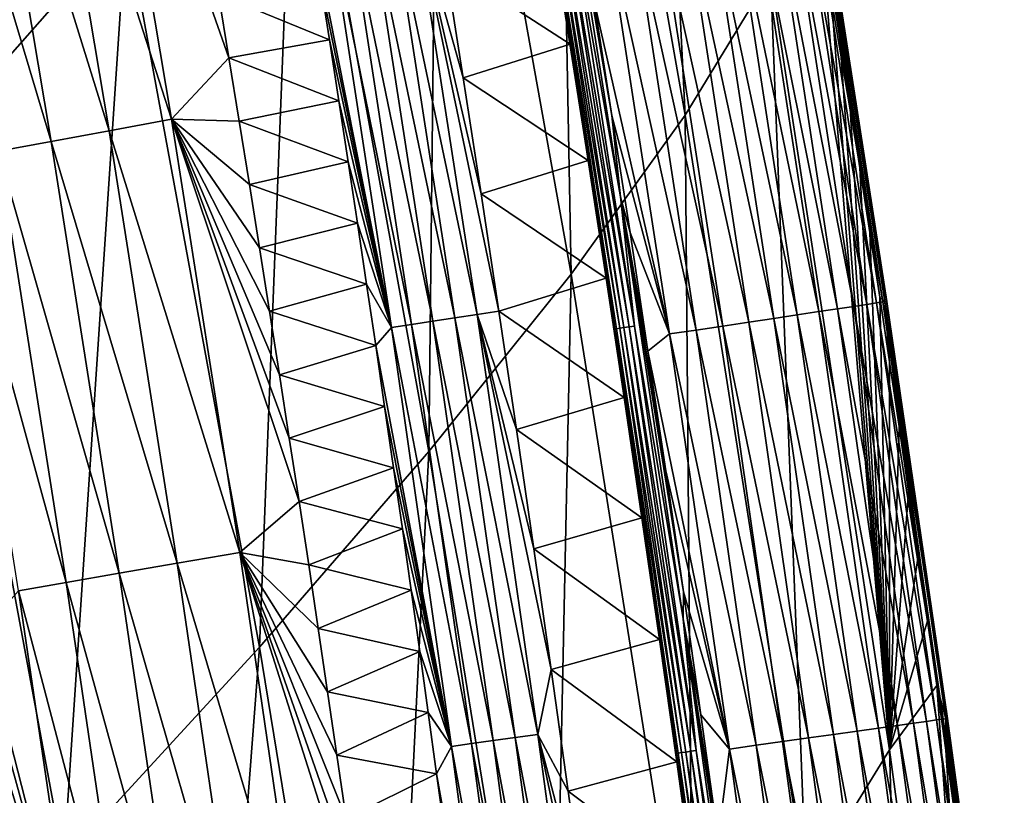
# Model space of a CAD drawing. Header units: millimetres. Extents: x -300 to 300, y -500 to 500.
# Tile 924 of 988: x 270 to 288, y 257 to 271. Entities that reach past the tile are written whole.
import ezdxf

# ---------------------------------------------------------------- set-up
doc = ezdxf.new("R2010")
doc.units = ezdxf.units.MM
doc.header["$LTSCALE"] = 81.481481
for name, color, linetype in [('19', 7, 'CONTINUOUS'), ('23', 7, 'CONTINUOUS'), ('26', 7, 'CONTINUOUS'), ('27', 7, 'CONTINUOUS'), ('29', 7, 'CONTINUOUS'), ('30', 7, 'CONTINUOUS'), ('32', 7, 'CONTINUOUS')]:
    doc.layers.add(name, color=color, linetype=linetype)

msp = doc.modelspace()

# ---------------------------------------------------------------- linework, layer by layer
at = {"layer": '19', "color": 7, "linetype": 'CONTINUOUS'}
for points in [[(271.96, 272.868, 27.854), (269.342, 285.586, 27.976), (268.397, 268.832, 31.773), (271.96, 272.868, 27.854)], [(282.151, 269.372, 14.697), (281.342, 285.523, 9.932), (279.761, 282.899, 14.761), (282.151, 269.372, 14.697)], [(283.704, 271.927, 9.891), (281.342, 285.523, 9.932), (282.151, 269.372, 14.697), (283.704, 271.927, 9.891)], [(280.069, 266.473, 19.27), (279.761, 282.899, 14.761), (277.659, 279.91, 19.354), (280.069, 266.473, 19.27)], [(282.151, 269.372, 14.697), (279.761, 282.899, 14.761), (280.069, 266.473, 19.27), (282.151, 269.372, 14.697)], [(277.475, 263.238, 23.614), (277.659, 279.91, 19.354), (275.053, 276.563, 23.716), (277.475, 263.238, 23.614)], [(280.069, 266.473, 19.27), (277.659, 279.91, 19.354), (277.475, 263.238, 23.614), (280.069, 266.473, 19.27)], [(274.387, 259.675, 27.736), (275.053, 276.563, 23.716), (271.96, 272.868, 27.854), (274.387, 259.675, 27.736)], [(277.475, 263.238, 23.614), (275.053, 276.563, 23.716), (274.387, 259.675, 27.736), (277.475, 263.238, 23.614)], [(283.704, 271.927, 9.891), (285.876, 257.805, 9.852), (284.588, 273.128, 6.135), (283.704, 271.927, 9.891)], [(284.588, 273.128, 6.135), (285.876, 257.805, 9.852), (284.778, 271.948, 6.129), (284.588, 273.128, 6.135)], [(270.822, 255.791, 31.642), (271.96, 272.868, 27.854), (268.397, 268.832, 31.773), (270.822, 255.791, 31.642)], [(274.387, 259.675, 27.736), (271.96, 272.868, 27.854), (270.822, 255.791, 31.642), (274.387, 259.675, 27.736)], [(284.351, 255.33, 14.636), (283.704, 271.927, 9.891), (282.151, 269.372, 14.697), (284.351, 255.33, 14.636)], [(285.876, 257.805, 9.852), (283.704, 271.927, 9.891), (284.351, 255.33, 14.636), (285.876, 257.805, 9.852)], [(284.778, 271.948, 6.129), (285.876, 257.805, 9.852), (284.965, 270.769, 6.122), (284.778, 271.948, 6.129)], [(284.965, 270.769, 6.122), (285.876, 257.805, 9.852), (285.15, 269.59, 6.116), (284.965, 270.769, 6.122)], [(285.15, 269.59, 6.116), (285.876, 257.805, 9.852), (285.334, 268.41, 6.11), (285.15, 269.59, 6.116)], [(282.29, 252.532, 19.188), (282.151, 269.372, 14.697), (280.069, 266.473, 19.27), (282.29, 252.532, 19.188)], [(284.351, 255.33, 14.636), (282.151, 269.372, 14.697), (282.29, 252.532, 19.188), (284.351, 255.33, 14.636)], [(270.822, 255.791, 31.642), (268.397, 268.832, 31.773), (266.797, 251.595, 35.338), (270.822, 255.791, 31.642)], [(285.334, 268.41, 6.11), (285.876, 257.805, 9.852), (285.515, 267.231, 6.103), (285.334, 268.41, 6.11)], [(285.515, 267.231, 6.103), (285.876, 257.805, 9.852), (285.695, 266.052, 6.097), (285.515, 267.231, 6.103)], [(279.709, 249.419, 23.516), (280.069, 266.473, 19.27), (277.475, 263.238, 23.614), (279.709, 249.419, 23.516)], [(282.29, 252.532, 19.188), (280.069, 266.473, 19.27), (279.709, 249.419, 23.516), (282.29, 252.532, 19.188)], [(285.695, 266.052, 6.097), (285.876, 257.805, 9.852), (285.872, 264.873, 6.091), (285.695, 266.052, 6.097)], [(285.872, 264.873, 6.091), (285.876, 257.805, 9.852), (286.048, 263.694, 6.085), (285.872, 264.873, 6.091)], [(286.048, 263.694, 6.085), (285.876, 257.805, 9.852), (286.222, 262.514, 6.079), (286.048, 263.694, 6.085)], [(276.627, 246, 27.623), (277.475, 263.238, 23.614), (274.387, 259.675, 27.736), (276.627, 246, 27.623)], [(279.709, 249.419, 23.516), (277.475, 263.238, 23.614), (276.627, 246, 27.623), (279.709, 249.419, 23.516)], [(286.222, 262.514, 6.079), (285.876, 257.805, 9.852), (286.394, 261.335, 6.072), (286.222, 262.514, 6.079)], [(286.394, 261.335, 6.072), (285.876, 257.805, 9.852), (286.565, 260.156, 6.066), (286.394, 261.335, 6.072)], [(286.565, 260.156, 6.066), (285.876, 257.805, 9.852), (286.733, 258.978, 6.06), (286.565, 260.156, 6.066)], [(273.061, 242.28, 31.516), (274.387, 259.675, 27.736), (270.822, 255.791, 31.642), (273.061, 242.28, 31.516)], [(276.627, 246, 27.623), (274.387, 259.675, 27.736), (273.061, 242.28, 31.516), (276.627, 246, 27.623)], [(285.876, 257.805, 9.852), (287.863, 243.149, 9.814), (286.733, 258.978, 6.06), (285.876, 257.805, 9.852)], [(286.733, 258.978, 6.06), (287.863, 243.149, 9.814), (286.9, 257.799, 6.054), (286.733, 258.978, 6.06)], [(286.367, 240.764, 14.577), (285.876, 257.805, 9.852), (284.351, 255.33, 14.636), (286.367, 240.764, 14.577)], [(287.863, 243.149, 9.814), (285.876, 257.805, 9.852), (286.367, 240.764, 14.577), (287.863, 243.149, 9.814)], [(286.9, 257.799, 6.054), (287.863, 243.149, 9.814), (287.066, 256.62, 6.048), (286.9, 257.799, 6.054)]]:
    msp.add_3dface(points, dxfattribs=at)
at = {"layer": '23', "color": 7, "linetype": 'CONTINUOUS'}
for points in [[(275.663, 270.744, 1.229), (273.64, 271.572, 2.543), (275.489, 271.857, 1.228), (275.663, 270.744, 1.229)], [(273.831, 270.417, 2.54), (273.64, 271.572, 2.543), (275.663, 270.744, 1.229), (273.831, 270.417, 2.54)], [(275.835, 269.63, 1.231), (273.831, 270.417, 2.54), (275.663, 270.744, 1.229), (275.835, 269.63, 1.231)], [(274.019, 269.261, 2.537), (273.831, 270.417, 2.54), (275.835, 269.63, 1.231), (274.019, 269.261, 2.537)], [(276.006, 268.517, 1.233), (274.019, 269.261, 2.537), (275.835, 269.63, 1.231), (276.006, 268.517, 1.233)], [(274.205, 268.106, 2.534), (274.019, 269.261, 2.537), (276.006, 268.517, 1.233), (274.205, 268.106, 2.534)], [(276.174, 267.403, 1.234), (274.205, 268.106, 2.534), (276.006, 268.517, 1.233), (276.174, 267.403, 1.234)], [(274.39, 266.951, 2.531), (274.205, 268.106, 2.534), (276.174, 267.403, 1.234), (274.39, 266.951, 2.531)], [(276.341, 266.288, 1.236), (274.39, 266.951, 2.531), (276.174, 267.403, 1.234), (276.341, 266.288, 1.236)], [(274.573, 265.795, 2.528), (274.39, 266.951, 2.531), (276.341, 266.288, 1.236), (274.573, 265.795, 2.528)], [(276.507, 265.174, 1.238), (274.573, 265.795, 2.528), (276.341, 266.288, 1.236), (276.507, 265.174, 1.238)], [(274.753, 264.64, 2.525), (274.573, 265.795, 2.528), (276.507, 265.174, 1.238), (274.753, 264.64, 2.525)], [(276.67, 264.059, 1.239), (274.753, 264.64, 2.525), (276.507, 265.174, 1.238), (276.67, 264.059, 1.239)], [(274.932, 263.484, 2.522), (274.753, 264.64, 2.525), (276.67, 264.059, 1.239), (274.932, 263.484, 2.522)], [(276.832, 262.944, 1.241), (274.932, 263.484, 2.522), (276.67, 264.059, 1.239), (276.832, 262.944, 1.241)], [(275.109, 262.328, 2.518), (274.932, 263.484, 2.522), (276.832, 262.944, 1.241), (275.109, 262.328, 2.518)], [(276.993, 261.829, 1.243), (275.109, 262.328, 2.518), (276.832, 262.944, 1.241), (276.993, 261.829, 1.243)], [(275.285, 261.173, 2.515), (275.109, 262.328, 2.518), (276.993, 261.829, 1.243), (275.285, 261.173, 2.515)], [(277.151, 260.713, 1.244), (275.285, 261.173, 2.515), (276.993, 261.829, 1.243), (277.151, 260.713, 1.244)], [(275.458, 260.017, 2.512), (275.285, 261.173, 2.515), (277.151, 260.713, 1.244), (275.458, 260.017, 2.512)], [(277.309, 259.598, 1.246), (275.458, 260.017, 2.512), (277.151, 260.713, 1.244), (277.309, 259.598, 1.246)], [(275.63, 258.861, 2.509), (275.458, 260.017, 2.512), (277.309, 259.598, 1.246), (275.63, 258.861, 2.509)], [(277.464, 258.482, 1.248), (275.63, 258.861, 2.509), (277.309, 259.598, 1.246), (277.464, 258.482, 1.248)], [(275.8, 257.706, 2.506), (275.63, 258.861, 2.509), (277.464, 258.482, 1.248), (275.8, 257.706, 2.506)], [(277.618, 257.366, 1.249), (275.8, 257.706, 2.506), (277.464, 258.482, 1.248), (277.618, 257.366, 1.249)], [(275.969, 256.55, 2.503), (275.8, 257.706, 2.506), (277.618, 257.366, 1.249), (275.969, 256.55, 2.503)], [(277.771, 256.25, 1.251), (275.969, 256.55, 2.503), (277.618, 257.366, 1.249), (277.771, 256.25, 1.251)]]:
    msp.add_3dface(points, dxfattribs=at)
at = {"layer": '26', "color": 7, "linetype": 'CONTINUOUS'}
for points in [[(271.459, 277.167, 3.473), (272.787, 269.295, 3.461), (270.325, 276.945, 4.492), (271.459, 277.167, 3.473)], [(273.64, 271.572, 2.543), (273.831, 270.417, 2.54), (271.459, 277.167, 3.473), (273.64, 271.572, 2.543)], [(271.459, 277.167, 3.473), (273.831, 270.417, 2.54), (272.787, 269.295, 3.461), (271.459, 277.167, 3.473)], [(270.325, 276.945, 4.492), (271.65, 269.087, 4.492), (269.268, 276.737, 5.6), (270.325, 276.945, 4.492)], [(270.325, 276.945, 4.492), (272.787, 269.295, 3.461), (271.65, 269.087, 4.492), (270.325, 276.945, 4.492)], [(269.268, 276.737, 5.6), (270.593, 268.892, 5.613), (268.299, 276.544, 6.789), (269.268, 276.737, 5.6)], [(269.268, 276.737, 5.6), (271.65, 269.087, 4.492), (270.593, 268.892, 5.613), (269.268, 276.737, 5.6)], [(268.299, 276.544, 6.789), (270.593, 268.892, 5.613), (269.625, 268.711, 6.813), (268.299, 276.544, 6.789)], [(273.831, 270.417, 2.54), (274.019, 269.261, 2.537), (272.787, 269.295, 3.461), (273.831, 270.417, 2.54)], [(272.787, 269.295, 3.461), (274.028, 261.402, 3.449), (271.65, 269.087, 4.492), (272.787, 269.295, 3.461)], [(274.019, 269.261, 2.537), (274.205, 268.106, 2.534), (272.787, 269.295, 3.461), (274.019, 269.261, 2.537)], [(274.205, 268.106, 2.534), (274.39, 266.951, 2.531), (272.787, 269.295, 3.461), (274.205, 268.106, 2.534)], [(274.39, 266.951, 2.531), (274.573, 265.795, 2.528), (272.787, 269.295, 3.461), (274.39, 266.951, 2.531)], [(274.573, 265.795, 2.528), (274.753, 264.64, 2.525), (272.787, 269.295, 3.461), (274.573, 265.795, 2.528)], [(274.753, 264.64, 2.525), (274.932, 263.484, 2.522), (272.787, 269.295, 3.461), (274.753, 264.64, 2.525)], [(274.932, 263.484, 2.522), (275.109, 262.328, 2.518), (272.787, 269.295, 3.461), (274.932, 263.484, 2.522)], [(272.787, 269.295, 3.461), (275.109, 262.328, 2.518), (274.028, 261.402, 3.449), (272.787, 269.295, 3.461)], [(271.65, 269.087, 4.492), (272.889, 261.207, 4.491), (270.593, 268.892, 5.613), (271.65, 269.087, 4.492)], [(271.65, 269.087, 4.492), (274.028, 261.402, 3.449), (272.889, 261.207, 4.491), (271.65, 269.087, 4.492)], [(270.593, 268.892, 5.613), (271.832, 261.023, 5.624), (269.625, 268.711, 6.813), (270.593, 268.892, 5.613)], [(270.593, 268.892, 5.613), (272.889, 261.207, 4.491), (271.832, 261.023, 5.624), (270.593, 268.892, 5.613)], [(269.625, 268.711, 6.813), (270.864, 260.854, 6.837), (268.754, 268.546, 8.083), (269.625, 268.711, 6.813)], [(269.625, 268.711, 6.813), (271.832, 261.023, 5.624), (270.864, 260.854, 6.837), (269.625, 268.711, 6.813)], [(268.754, 268.546, 8.083), (270.864, 260.854, 6.837), (269.996, 260.699, 8.118), (268.754, 268.546, 8.083)], [(275.109, 262.328, 2.518), (275.285, 261.173, 2.515), (274.028, 261.402, 3.449), (275.109, 262.328, 2.518)], [(274.028, 261.402, 3.449), (275.187, 253.493, 3.436), (272.889, 261.207, 4.491), (274.028, 261.402, 3.449)], [(275.285, 261.173, 2.515), (275.458, 260.017, 2.512), (274.028, 261.402, 3.449), (275.285, 261.173, 2.515)], [(275.458, 260.017, 2.512), (275.63, 258.861, 2.509), (274.028, 261.402, 3.449), (275.458, 260.017, 2.512)], [(275.63, 258.861, 2.509), (275.8, 257.706, 2.506), (274.028, 261.402, 3.449), (275.63, 258.861, 2.509)], [(275.8, 257.706, 2.506), (275.969, 256.55, 2.503), (274.028, 261.402, 3.449), (275.8, 257.706, 2.506)], [(275.969, 256.55, 2.503), (276.135, 255.394, 2.499), (274.028, 261.402, 3.449), (275.969, 256.55, 2.503)], [(276.135, 255.394, 2.499), (276.3, 254.238, 2.496), (274.028, 261.402, 3.449), (276.135, 255.394, 2.499)], [(274.028, 261.402, 3.449), (276.3, 254.238, 2.496), (275.187, 253.493, 3.436), (274.028, 261.402, 3.449)], [(272.889, 261.207, 4.491), (274.047, 253.309, 4.49), (271.832, 261.023, 5.624), (272.889, 261.207, 4.491)], [(272.889, 261.207, 4.491), (275.187, 253.493, 3.436), (274.047, 253.309, 4.49), (272.889, 261.207, 4.491)], [(271.832, 261.023, 5.624), (272.989, 253.137, 5.634), (270.864, 260.854, 6.837), (271.832, 261.023, 5.624)], [(271.832, 261.023, 5.624), (274.047, 253.309, 4.49), (272.989, 253.137, 5.634), (271.832, 261.023, 5.624)], [(270.864, 260.854, 6.837), (272.023, 252.978, 6.858), (269.996, 260.699, 8.118), (270.864, 260.854, 6.837)], [(270.864, 260.854, 6.837), (272.989, 253.137, 5.634), (272.023, 252.978, 6.858), (270.864, 260.854, 6.837)], [(269.329, 259.955, 9.454), (269.996, 260.699, 8.118), (271.158, 252.834, 8.151), (269.329, 259.955, 9.454)], [(269.996, 260.699, 8.118), (272.023, 252.978, 6.858), (271.158, 252.834, 8.151), (269.996, 260.699, 8.118)], [(269.497, 258.852, 9.461), (269.329, 259.955, 9.454), (271.158, 252.834, 8.151), (269.497, 258.852, 9.461)], [(269.663, 257.749, 9.467), (269.497, 258.852, 9.461), (271.158, 252.834, 8.151), (269.663, 257.749, 9.467)], [(269.827, 256.646, 9.474), (269.663, 257.749, 9.467), (271.158, 252.834, 8.151), (269.827, 256.646, 9.474)]]:
    msp.add_3dface(points, dxfattribs=at)
at = {"layer": '27', "color": 7, "linetype": 'CONTINUOUS'}
for points in [[(285.635, 265.948, 3.614), (284.289, 273.515, 3.125), (284.464, 273.543, 3.644), (285.635, 265.948, 3.614)], [(285.754, 265.966, 4.135), (284.464, 273.543, 3.644), (284.58, 273.562, 4.168), (285.754, 265.966, 4.135)], [(285.635, 265.948, 3.614), (284.464, 273.543, 3.644), (285.754, 265.966, 4.135), (285.635, 265.948, 3.614)], [(285.817, 265.976, 4.651), (284.58, 273.562, 4.168), (284.64, 273.571, 4.687), (285.817, 265.976, 4.651)], [(285.754, 265.966, 4.135), (284.58, 273.562, 4.168), (285.817, 265.976, 4.651), (285.754, 265.966, 4.135)], [(284.603, 273.565, 5.679), (285.788, 265.971, 5.64), (284.646, 273.572, 5.193), (284.603, 273.565, 5.679)], [(284.778, 271.948, 6.129), (284.965, 270.769, 6.122), (284.603, 273.565, 5.679), (284.778, 271.948, 6.129)], [(284.965, 270.769, 6.122), (285.15, 269.59, 6.116), (284.603, 273.565, 5.679), (284.965, 270.769, 6.122)], [(285.15, 269.59, 6.116), (285.334, 268.41, 6.11), (284.603, 273.565, 5.679), (285.15, 269.59, 6.116)], [(285.334, 268.41, 6.11), (285.515, 267.231, 6.103), (284.603, 273.565, 5.679), (285.334, 268.41, 6.11)], [(285.515, 267.231, 6.103), (285.695, 266.052, 6.097), (284.603, 273.565, 5.679), (285.515, 267.231, 6.103)], [(284.603, 273.565, 5.679), (285.695, 266.052, 6.097), (285.788, 265.971, 5.64), (284.603, 273.565, 5.679)], [(285.827, 265.977, 5.155), (284.64, 273.571, 4.687), (284.646, 273.572, 5.193), (285.827, 265.977, 5.155)], [(285.817, 265.976, 4.651), (284.64, 273.571, 4.687), (285.827, 265.977, 5.155), (285.817, 265.976, 4.651)], [(285.788, 265.971, 5.64), (285.827, 265.977, 5.155), (284.646, 273.572, 5.193), (285.788, 265.971, 5.64)], [(284.583, 265.79, 1.681), (283.027, 273.312, 1.295), (283.418, 273.375, 1.696), (284.583, 265.79, 1.681)], [(284.928, 265.842, 2.122), (283.418, 273.375, 1.696), (283.762, 273.43, 2.141), (284.928, 265.842, 2.122)], [(284.583, 265.79, 1.681), (283.418, 273.375, 1.696), (284.928, 265.842, 2.122), (284.583, 265.79, 1.681)], [(285.221, 265.886, 2.598), (283.762, 273.43, 2.141), (284.054, 273.477, 2.62), (285.221, 265.886, 2.598)], [(284.928, 265.842, 2.122), (283.762, 273.43, 2.141), (285.221, 265.886, 2.598), (284.928, 265.842, 2.122)], [(285.457, 265.921, 3.098), (284.054, 273.477, 2.62), (284.289, 273.515, 3.125), (285.457, 265.921, 3.098)], [(285.221, 265.886, 2.598), (284.054, 273.477, 2.62), (285.457, 265.921, 3.098), (285.221, 265.886, 2.598)], [(285.457, 265.921, 3.098), (284.289, 273.515, 3.125), (285.635, 265.948, 3.614), (285.457, 265.921, 3.098)], [(283.764, 265.667, 0.936), (282.141, 273.17, 0.647), (282.599, 273.243, 0.944), (283.764, 265.667, 0.936)], [(284.192, 265.731, 1.284), (282.599, 273.243, 0.944), (283.027, 273.312, 1.295), (284.192, 265.731, 1.284)], [(283.764, 265.667, 0.936), (282.599, 273.243, 0.944), (284.192, 265.731, 1.284), (283.764, 265.667, 0.936)], [(284.192, 265.731, 1.284), (283.027, 273.312, 1.295), (284.583, 265.79, 1.681), (284.192, 265.731, 1.284)], [(282.349, 265.454, 0.224), (280.694, 272.937, 0.1), (281.18, 273.015, 0.226), (282.349, 265.454, 0.224)], [(282.833, 265.527, 0.405), (281.18, 273.015, 0.226), (281.665, 273.093, 0.408), (282.833, 265.527, 0.405)], [(282.349, 265.454, 0.224), (281.18, 273.015, 0.226), (282.833, 265.527, 0.405), (282.349, 265.454, 0.224)], [(283.308, 265.599, 0.642), (281.665, 273.093, 0.408), (282.141, 273.17, 0.647), (283.308, 265.599, 0.642)], [(282.833, 265.527, 0.405), (281.665, 273.093, 0.408), (283.308, 265.599, 0.642), (282.833, 265.527, 0.405)], [(283.308, 265.599, 0.642), (282.141, 273.17, 0.647), (283.764, 265.667, 0.936), (283.308, 265.599, 0.642)], [(281.864, 265.382, 0.099), (280.482, 271.479, 0.031), (280.694, 272.937, 0.1), (281.864, 265.382, 0.099)], [(281.864, 265.382, 0.099), (280.694, 272.937, 0.1), (282.349, 265.454, 0.224), (281.864, 265.382, 0.099)], [(280.814, 269.365, 0.031), (280.482, 271.479, 0.031), (281.864, 265.382, 0.099), (280.814, 269.365, 0.031)], [(281.144, 267.229, 0.031), (280.814, 269.365, 0.031), (281.864, 265.382, 0.099), (281.144, 267.229, 0.031)], [(281.47, 265.071, 0.031), (281.144, 267.229, 0.031), (281.864, 265.382, 0.099), (281.47, 265.071, 0.031)], [(285.695, 266.052, 6.097), (285.872, 264.873, 6.091), (285.788, 265.971, 5.64), (285.695, 266.052, 6.097)], [(286.018, 258.249, 2.104), (284.583, 265.79, 1.681), (284.928, 265.842, 2.122), (286.018, 258.249, 2.104)], [(286.312, 258.29, 2.576), (284.928, 265.842, 2.122), (285.221, 265.886, 2.598), (286.312, 258.29, 2.576)], [(286.018, 258.249, 2.104), (284.928, 265.842, 2.122), (286.312, 258.29, 2.576), (286.018, 258.249, 2.104)], [(286.55, 258.323, 3.073), (285.221, 265.886, 2.598), (285.457, 265.921, 3.098), (286.55, 258.323, 3.073)], [(286.312, 258.29, 2.576), (285.221, 265.886, 2.598), (286.55, 258.323, 3.073), (286.312, 258.29, 2.576)], [(286.73, 258.349, 3.585), (285.457, 265.921, 3.098), (285.635, 265.948, 3.614), (286.73, 258.349, 3.585)], [(286.55, 258.323, 3.073), (285.457, 265.921, 3.098), (286.73, 258.349, 3.585), (286.55, 258.323, 3.073)], [(286.852, 258.366, 4.102), (285.635, 265.948, 3.614), (285.754, 265.966, 4.135), (286.852, 258.366, 4.102)], [(286.73, 258.349, 3.585), (285.635, 265.948, 3.614), (286.852, 258.366, 4.102), (286.73, 258.349, 3.585)], [(286.918, 258.375, 4.616), (285.754, 265.966, 4.135), (285.817, 265.976, 4.651), (286.918, 258.375, 4.616)], [(286.852, 258.366, 4.102), (285.754, 265.966, 4.135), (286.918, 258.375, 4.616), (286.852, 258.366, 4.102)], [(285.788, 265.971, 5.64), (286.897, 258.372, 5.601), (285.827, 265.977, 5.155), (285.788, 265.971, 5.64)], [(285.872, 264.873, 6.091), (286.048, 263.694, 6.085), (285.788, 265.971, 5.64), (285.872, 264.873, 6.091)], [(286.048, 263.694, 6.085), (286.222, 262.514, 6.079), (285.788, 265.971, 5.64), (286.048, 263.694, 6.085)], [(286.222, 262.514, 6.079), (286.394, 261.335, 6.072), (285.788, 265.971, 5.64), (286.222, 262.514, 6.079)], [(286.394, 261.335, 6.072), (286.565, 260.156, 6.066), (285.788, 265.971, 5.64), (286.394, 261.335, 6.072)], [(286.565, 260.156, 6.066), (286.733, 258.978, 6.06), (285.788, 265.971, 5.64), (286.565, 260.156, 6.066)], [(285.788, 265.971, 5.64), (286.733, 258.978, 6.06), (286.897, 258.372, 5.601), (285.788, 265.971, 5.64)], [(286.931, 258.377, 5.118), (285.817, 265.976, 4.651), (285.827, 265.977, 5.155), (286.931, 258.377, 5.118)], [(286.918, 258.375, 4.616), (285.817, 265.976, 4.651), (286.931, 258.377, 5.118), (286.918, 258.375, 4.616)], [(286.897, 258.372, 5.601), (286.931, 258.377, 5.118), (285.827, 265.977, 5.155), (286.897, 258.372, 5.601)], [(284.855, 258.085, 0.928), (283.308, 265.599, 0.642), (283.764, 265.667, 0.936), (284.855, 258.085, 0.928)], [(285.282, 258.145, 1.273), (283.764, 265.667, 0.936), (284.192, 265.731, 1.284), (285.282, 258.145, 1.273)], [(284.855, 258.085, 0.928), (283.764, 265.667, 0.936), (285.282, 258.145, 1.273), (284.855, 258.085, 0.928)], [(285.672, 258.2, 1.667), (284.192, 265.731, 1.284), (284.583, 265.79, 1.681), (285.672, 258.2, 1.667)], [(285.282, 258.145, 1.273), (284.192, 265.731, 1.284), (285.672, 258.2, 1.667), (285.282, 258.145, 1.273)], [(285.672, 258.2, 1.667), (284.583, 265.79, 1.681), (286.018, 258.249, 2.104), (285.672, 258.2, 1.667)], [(283.925, 257.955, 0.401), (282.349, 265.454, 0.224), (282.833, 265.527, 0.405), (283.925, 257.955, 0.401)], [(284.399, 258.021, 0.637), (282.833, 265.527, 0.405), (283.308, 265.599, 0.642), (284.399, 258.021, 0.637)], [(283.925, 257.955, 0.401), (282.833, 265.527, 0.405), (284.399, 258.021, 0.637), (283.925, 257.955, 0.401)], [(284.399, 258.021, 0.637), (283.308, 265.599, 0.642), (284.855, 258.085, 0.928), (284.399, 258.021, 0.637)], [(282.959, 257.819, 0.098), (281.47, 265.071, 0.031), (281.864, 265.382, 0.099), (282.959, 257.819, 0.098)], [(283.442, 257.887, 0.223), (281.864, 265.382, 0.099), (282.349, 265.454, 0.224), (283.442, 257.887, 0.223)], [(282.959, 257.819, 0.098), (281.864, 265.382, 0.099), (283.442, 257.887, 0.223), (282.959, 257.819, 0.098)], [(283.442, 257.887, 0.223), (282.349, 265.454, 0.224), (283.925, 257.955, 0.401), (283.442, 257.887, 0.223)], [(281.794, 262.889, 0.031), (281.47, 265.071, 0.031), (282.959, 257.819, 0.098), (281.794, 262.889, 0.031)], [(282.115, 260.681, 0.031), (281.794, 262.889, 0.031), (282.959, 257.819, 0.098), (282.115, 260.681, 0.031)], [(282.434, 258.444, 0.031), (282.115, 260.681, 0.031), (282.959, 257.819, 0.098), (282.434, 258.444, 0.031)], [(286.733, 258.978, 6.06), (286.9, 257.799, 6.054), (286.897, 258.372, 5.601), (286.733, 258.978, 6.06)], [(282.752, 256.174, 0.031), (282.434, 258.444, 0.031), (282.959, 257.819, 0.098), (282.752, 256.174, 0.031)], [(287.333, 250.69, 2.555), (286.018, 258.249, 2.104), (286.312, 258.29, 2.576), (287.333, 250.69, 2.555)], [(287.573, 250.721, 3.048), (286.312, 258.29, 2.576), (286.55, 258.323, 3.073), (287.573, 250.721, 3.048)], [(287.333, 250.69, 2.555), (286.312, 258.29, 2.576), (287.573, 250.721, 3.048), (287.333, 250.69, 2.555)], [(287.756, 250.745, 3.557), (286.55, 258.323, 3.073), (286.73, 258.349, 3.585), (287.756, 250.745, 3.557)], [(287.573, 250.721, 3.048), (286.55, 258.323, 3.073), (287.756, 250.745, 3.557), (287.573, 250.721, 3.048)], [(287.88, 250.761, 4.071), (286.73, 258.349, 3.585), (286.852, 258.366, 4.102), (287.88, 250.761, 4.071)], [(287.756, 250.745, 3.557), (286.73, 258.349, 3.585), (287.88, 250.761, 4.071), (287.756, 250.745, 3.557)], [(287.949, 250.77, 4.582), (286.852, 258.366, 4.102), (286.918, 258.375, 4.616), (287.949, 250.77, 4.582)], [(287.88, 250.761, 4.071), (286.852, 258.366, 4.102), (287.949, 250.77, 4.582), (287.88, 250.761, 4.071)], [(286.897, 258.372, 5.601), (287.935, 250.768, 5.563), (286.931, 258.377, 5.118), (286.897, 258.372, 5.601)], [(286.9, 257.799, 6.054), (287.066, 256.62, 6.048), (286.897, 258.372, 5.601), (286.9, 257.799, 6.054)], [(287.066, 256.62, 6.048), (287.229, 255.441, 6.042), (286.897, 258.372, 5.601), (287.066, 256.62, 6.048)], [(287.229, 255.441, 6.042), (287.391, 254.263, 6.036), (286.897, 258.372, 5.601), (287.229, 255.441, 6.042)], [(287.391, 254.263, 6.036), (287.551, 253.084, 6.03), (286.897, 258.372, 5.601), (287.391, 254.263, 6.036)], [(287.551, 253.084, 6.03), (287.71, 251.906, 6.024), (286.897, 258.372, 5.601), (287.551, 253.084, 6.03)], [(286.897, 258.372, 5.601), (287.71, 251.906, 6.024), (287.935, 250.768, 5.563), (286.897, 258.372, 5.601)], [(287.966, 250.773, 5.082), (286.918, 258.375, 4.616), (286.931, 258.377, 5.118), (287.966, 250.773, 5.082)], [(287.949, 250.77, 4.582), (286.918, 258.375, 4.616), (287.966, 250.773, 5.082), (287.949, 250.77, 4.582)], [(287.935, 250.768, 5.563), (287.966, 250.773, 5.082), (286.931, 258.377, 5.118), (287.935, 250.768, 5.563)], [(286.302, 250.554, 1.263), (284.855, 258.085, 0.928), (285.282, 258.145, 1.273), (286.302, 250.554, 1.263)], [(286.692, 250.605, 1.654), (285.282, 258.145, 1.273), (285.672, 258.2, 1.667), (286.692, 250.605, 1.654)], [(286.302, 250.554, 1.263), (285.282, 258.145, 1.273), (286.692, 250.605, 1.654), (286.302, 250.554, 1.263)], [(287.038, 250.651, 2.087), (285.672, 258.2, 1.667), (286.018, 258.249, 2.104), (287.038, 250.651, 2.087)], [(286.692, 250.605, 1.654), (285.672, 258.2, 1.667), (287.038, 250.651, 2.087), (286.692, 250.605, 1.654)], [(287.038, 250.651, 2.087), (286.018, 258.249, 2.104), (287.333, 250.69, 2.555), (287.038, 250.651, 2.087)], [(284.948, 250.376, 0.398), (283.442, 257.887, 0.223), (283.925, 257.955, 0.401), (284.948, 250.376, 0.398)], [(285.421, 250.438, 0.632), (283.925, 257.955, 0.401), (284.399, 258.021, 0.637), (285.421, 250.438, 0.632)], [(284.948, 250.376, 0.398), (283.925, 257.955, 0.401), (285.421, 250.438, 0.632), (284.948, 250.376, 0.398)], [(285.875, 250.498, 0.92), (284.399, 258.021, 0.637), (284.855, 258.085, 0.928), (285.875, 250.498, 0.92)], [(285.421, 250.438, 0.632), (284.399, 258.021, 0.637), (285.875, 250.498, 0.92), (285.421, 250.438, 0.632)], [(285.875, 250.498, 0.92), (284.855, 258.085, 0.928), (286.302, 250.554, 1.263), (285.875, 250.498, 0.92)], [(283.984, 250.25, 0.098), (282.752, 256.174, 0.031), (282.959, 257.819, 0.098), (283.984, 250.25, 0.098)], [(284.466, 250.313, 0.221), (282.959, 257.819, 0.098), (283.442, 257.887, 0.223), (284.466, 250.313, 0.221)], [(283.984, 250.25, 0.098), (282.959, 257.819, 0.098), (284.466, 250.313, 0.221), (283.984, 250.25, 0.098)], [(284.466, 250.313, 0.221), (283.442, 257.887, 0.223), (284.948, 250.376, 0.398), (284.466, 250.313, 0.221)]]:
    msp.add_3dface(points, dxfattribs=at)
at = {"layer": '29', "color": 7, "linetype": 'CONTINUOUS'}
for points in [[(280.05, 270.661, 0.5), (277.774, 272.139, 0.5), (279.716, 272.757, 0.5), (280.05, 270.661, 0.5)], [(278.103, 270.047, 0.5), (277.774, 272.139, 0.5), (280.05, 270.661, 0.5), (278.103, 270.047, 0.5)], [(280.38, 268.543, 0.5), (278.103, 270.047, 0.5), (280.05, 270.661, 0.5), (280.38, 268.543, 0.5)], [(278.43, 267.934, 0.5), (278.103, 270.047, 0.5), (280.38, 268.543, 0.5), (278.43, 267.934, 0.5)], [(280.709, 266.398, 0.5), (278.43, 267.934, 0.5), (280.38, 268.543, 0.5), (280.709, 266.398, 0.5)], [(278.753, 265.8, 0.5), (278.43, 267.934, 0.5), (280.709, 266.398, 0.5), (278.753, 265.8, 0.5)], [(281.036, 264.224, 0.5), (278.753, 265.8, 0.5), (280.709, 266.398, 0.5), (281.036, 264.224, 0.5)], [(279.074, 263.644, 0.5), (278.753, 265.8, 0.5), (281.036, 264.224, 0.5), (279.074, 263.644, 0.5)], [(281.359, 262.033, 0.5), (279.074, 263.644, 0.5), (281.036, 264.224, 0.5), (281.359, 262.033, 0.5)], [(279.391, 261.467, 0.5), (279.074, 263.644, 0.5), (281.359, 262.033, 0.5), (279.391, 261.467, 0.5)], [(281.679, 259.815, 0.5), (279.391, 261.467, 0.5), (281.359, 262.033, 0.5), (281.679, 259.815, 0.5)], [(279.705, 259.271, 0.5), (279.391, 261.467, 0.5), (281.679, 259.815, 0.5), (279.705, 259.271, 0.5)], [(281.995, 257.587, 0.5), (279.705, 259.271, 0.5), (281.679, 259.815, 0.5), (281.995, 257.587, 0.5)], [(280.015, 257.052, 0.5), (279.705, 259.271, 0.5), (281.995, 257.587, 0.5), (280.015, 257.052, 0.5)], [(282.308, 255.334, 0.5), (280.015, 257.052, 0.5), (281.995, 257.587, 0.5), (282.308, 255.334, 0.5)], [(280.324, 254.799, 0.5), (280.015, 257.052, 0.5), (282.308, 255.334, 0.5), (280.324, 254.799, 0.5)]]:
    msp.add_3dface(points, dxfattribs=at)
at = {"layer": '30', "color": 7, "linetype": 'CONTINUOUS'}
for points in [[(280.482, 271.479, 0.031), (280.814, 269.365, 0.031), (279.747, 275.559, 0.028), (280.482, 271.479, 0.031)], [(280.814, 269.365, 0.031), (280.969, 267.883, 0.028), (279.747, 275.559, 0.028), (280.814, 269.365, 0.031)], [(280.969, 267.883, 0.028), (280.021, 273.25, 0.042), (279.747, 275.559, 0.028), (280.969, 267.883, 0.028)], [(280.899, 265.478, 0.307), (279.661, 273.192, 0.404), (279.696, 273.198, 0.307), (280.899, 265.478, 0.307)], [(280.864, 265.473, 0.404), (279.716, 272.757, 0.5), (279.661, 273.192, 0.404), (280.864, 265.473, 0.404)], [(280.864, 265.473, 0.404), (279.661, 273.192, 0.404), (280.899, 265.478, 0.307), (280.864, 265.473, 0.404)], [(280.956, 265.487, 0.216), (279.696, 273.198, 0.307), (279.753, 273.207, 0.216), (280.956, 265.487, 0.216)], [(280.899, 265.478, 0.307), (279.696, 273.198, 0.307), (280.956, 265.487, 0.216), (280.899, 265.478, 0.307)], [(281.033, 265.498, 0.138), (279.753, 273.207, 0.216), (279.83, 273.22, 0.138), (281.033, 265.498, 0.138)], [(280.956, 265.487, 0.216), (279.753, 273.207, 0.216), (281.033, 265.498, 0.138), (280.956, 265.487, 0.216)], [(281.125, 265.512, 0.079), (279.83, 273.22, 0.138), (279.922, 273.234, 0.079), (281.125, 265.512, 0.079)], [(281.033, 265.498, 0.138), (279.83, 273.22, 0.138), (281.125, 265.512, 0.079), (281.033, 265.498, 0.138)], [(281.225, 265.527, 0.042), (279.922, 273.234, 0.079), (280.021, 273.25, 0.042), (281.225, 265.527, 0.042)], [(281.125, 265.512, 0.079), (279.922, 273.234, 0.079), (281.225, 265.527, 0.042), (281.125, 265.512, 0.079)], [(281.225, 265.527, 0.042), (280.021, 273.25, 0.042), (280.969, 267.883, 0.028), (281.225, 265.527, 0.042)], [(280.05, 270.661, 0.5), (279.716, 272.757, 0.5), (280.864, 265.473, 0.404), (280.05, 270.661, 0.5)], [(280.38, 268.543, 0.5), (280.05, 270.661, 0.5), (280.864, 265.473, 0.404), (280.38, 268.543, 0.5)], [(280.814, 269.365, 0.031), (281.144, 267.229, 0.031), (280.969, 267.883, 0.028), (280.814, 269.365, 0.031)], [(280.709, 266.398, 0.5), (280.38, 268.543, 0.5), (280.864, 265.473, 0.404), (280.709, 266.398, 0.5)], [(281.144, 267.229, 0.031), (281.47, 265.071, 0.031), (280.969, 267.883, 0.028), (281.144, 267.229, 0.031)], [(281.47, 265.071, 0.031), (281.794, 262.889, 0.031), (280.969, 267.883, 0.028), (281.47, 265.071, 0.031)], [(281.794, 262.889, 0.031), (282.115, 260.681, 0.031), (280.969, 267.883, 0.028), (281.794, 262.889, 0.031)], [(282.115, 260.681, 0.031), (282.11, 260.194, 0.028), (280.969, 267.883, 0.028), (282.115, 260.681, 0.031)], [(282.11, 260.194, 0.028), (281.225, 265.527, 0.042), (280.969, 267.883, 0.028), (282.11, 260.194, 0.028)], [(281.036, 264.224, 0.5), (280.709, 266.398, 0.5), (280.864, 265.473, 0.404), (281.036, 264.224, 0.5)], [(282.023, 257.745, 0.307), (280.864, 265.473, 0.404), (280.899, 265.478, 0.307), (282.023, 257.745, 0.307)], [(281.988, 257.74, 0.404), (281.036, 264.224, 0.5), (280.864, 265.473, 0.404), (281.988, 257.74, 0.404)], [(281.988, 257.74, 0.404), (280.864, 265.473, 0.404), (282.023, 257.745, 0.307), (281.988, 257.74, 0.404)], [(282.081, 257.754, 0.216), (280.899, 265.478, 0.307), (280.956, 265.487, 0.216), (282.081, 257.754, 0.216)], [(282.023, 257.745, 0.307), (280.899, 265.478, 0.307), (282.081, 257.754, 0.216), (282.023, 257.745, 0.307)], [(282.158, 257.764, 0.138), (280.956, 265.487, 0.216), (281.033, 265.498, 0.138), (282.158, 257.764, 0.138)], [(282.081, 257.754, 0.216), (280.956, 265.487, 0.216), (282.158, 257.764, 0.138), (282.081, 257.754, 0.216)], [(282.25, 257.777, 0.079), (281.033, 265.498, 0.138), (281.125, 265.512, 0.079), (282.25, 257.777, 0.079)], [(282.158, 257.764, 0.138), (281.033, 265.498, 0.138), (282.25, 257.777, 0.079), (282.158, 257.764, 0.138)], [(282.35, 257.791, 0.042), (281.125, 265.512, 0.079), (281.225, 265.527, 0.042), (282.35, 257.791, 0.042)], [(282.25, 257.777, 0.079), (281.125, 265.512, 0.079), (282.35, 257.791, 0.042), (282.25, 257.777, 0.079)], [(282.35, 257.791, 0.042), (281.225, 265.527, 0.042), (282.11, 260.194, 0.028), (282.35, 257.791, 0.042)], [(281.359, 262.033, 0.5), (281.036, 264.224, 0.5), (281.988, 257.74, 0.404), (281.359, 262.033, 0.5)], [(281.679, 259.815, 0.5), (281.359, 262.033, 0.5), (281.988, 257.74, 0.404), (281.679, 259.815, 0.5)], [(282.115, 260.681, 0.031), (282.434, 258.444, 0.031), (282.11, 260.194, 0.028), (282.115, 260.681, 0.031)], [(282.434, 258.444, 0.031), (282.752, 256.174, 0.031), (282.11, 260.194, 0.028), (282.434, 258.444, 0.031)], [(282.752, 256.174, 0.031), (283.066, 253.883, 0.031), (282.11, 260.194, 0.028), (282.752, 256.174, 0.031)], [(283.066, 253.883, 0.031), (283.179, 252.494, 0.028), (282.11, 260.194, 0.028), (283.066, 253.883, 0.031)], [(283.179, 252.494, 0.028), (282.35, 257.791, 0.042), (282.11, 260.194, 0.028), (283.179, 252.494, 0.028)], [(281.995, 257.587, 0.5), (281.679, 259.815, 0.5), (281.988, 257.74, 0.404), (281.995, 257.587, 0.5)], [(283.133, 250.01, 0.216), (282.023, 257.745, 0.307), (282.081, 257.754, 0.216), (283.133, 250.01, 0.216)], [(283.21, 250.02, 0.138), (282.081, 257.754, 0.216), (282.158, 257.764, 0.138), (283.21, 250.02, 0.138)], [(283.133, 250.01, 0.216), (282.081, 257.754, 0.216), (283.21, 250.02, 0.138), (283.133, 250.01, 0.216)], [(283.302, 250.032, 0.079), (282.158, 257.764, 0.138), (282.25, 257.777, 0.079), (283.302, 250.032, 0.079)], [(283.21, 250.02, 0.138), (282.158, 257.764, 0.138), (283.302, 250.032, 0.079), (283.21, 250.02, 0.138)], [(283.402, 250.045, 0.042), (282.25, 257.777, 0.079), (282.35, 257.791, 0.042), (283.402, 250.045, 0.042)], [(283.302, 250.032, 0.079), (282.25, 257.777, 0.079), (283.402, 250.045, 0.042), (283.302, 250.032, 0.079)], [(283.402, 250.045, 0.042), (282.35, 257.791, 0.042), (283.179, 252.494, 0.028), (283.402, 250.045, 0.042)], [(283.076, 250.002, 0.307), (281.988, 257.74, 0.404), (282.023, 257.745, 0.307), (283.076, 250.002, 0.307)], [(283.04, 249.997, 0.404), (281.995, 257.587, 0.5), (281.988, 257.74, 0.404), (283.04, 249.997, 0.404)], [(283.04, 249.997, 0.404), (281.988, 257.74, 0.404), (283.076, 250.002, 0.307), (283.04, 249.997, 0.404)], [(282.308, 255.334, 0.5), (281.995, 257.587, 0.5), (283.04, 249.997, 0.404), (282.308, 255.334, 0.5)], [(283.076, 250.002, 0.307), (282.023, 257.745, 0.307), (283.133, 250.01, 0.216), (283.076, 250.002, 0.307)]]:
    msp.add_3dface(points, dxfattribs=at)
at = {"layer": '32', "color": 7, "linetype": 'CONTINUOUS'}
for points in [[(278.355, 265.735, 0.52), (276.768, 273.308, 0.583), (277.171, 273.373, 0.52), (278.355, 265.735, 0.52)], [(277.774, 272.139, 0.5), (278.103, 270.047, 0.5), (277.171, 273.373, 0.52), (277.774, 272.139, 0.5)], [(278.103, 270.047, 0.5), (278.43, 267.934, 0.5), (277.171, 273.373, 0.52), (278.103, 270.047, 0.5)], [(278.43, 267.934, 0.5), (278.753, 265.8, 0.5), (277.171, 273.373, 0.52), (278.43, 267.934, 0.5)], [(278.753, 265.8, 0.5), (278.355, 265.735, 0.52), (277.171, 273.373, 0.52), (278.753, 265.8, 0.5)], [(277.161, 265.556, 0.839), (275.623, 273.124, 1.018), (275.988, 273.183, 0.833), (277.161, 265.556, 0.839)], [(277.548, 265.614, 0.69), (275.988, 273.183, 0.833), (276.372, 273.245, 0.687), (277.548, 265.614, 0.69)], [(277.161, 265.556, 0.839), (275.988, 273.183, 0.833), (277.548, 265.614, 0.69), (277.161, 265.556, 0.839)], [(277.948, 265.674, 0.584), (276.372, 273.245, 0.687), (276.768, 273.308, 0.583), (277.948, 265.674, 0.584)], [(277.548, 265.614, 0.69), (276.372, 273.245, 0.687), (277.948, 265.674, 0.584), (277.548, 265.614, 0.69)], [(277.948, 265.674, 0.584), (276.768, 273.308, 0.583), (278.355, 265.735, 0.52), (277.948, 265.674, 0.584)], [(276.793, 265.501, 1.026), (275.314, 272.97, 1.226), (275.623, 273.124, 1.018), (276.793, 265.501, 1.026)], [(276.793, 265.501, 1.026), (275.623, 273.124, 1.018), (277.161, 265.556, 0.839), (276.793, 265.501, 1.026)], [(275.489, 271.857, 1.228), (275.314, 272.97, 1.226), (276.793, 265.501, 1.026), (275.489, 271.857, 1.228)], [(275.663, 270.744, 1.229), (275.489, 271.857, 1.228), (276.793, 265.501, 1.026), (275.663, 270.744, 1.229)], [(275.835, 269.63, 1.231), (275.663, 270.744, 1.229), (276.793, 265.501, 1.026), (275.835, 269.63, 1.231)], [(276.006, 268.517, 1.233), (275.835, 269.63, 1.231), (276.793, 265.501, 1.026), (276.006, 268.517, 1.233)], [(276.174, 267.403, 1.234), (276.006, 268.517, 1.233), (276.793, 265.501, 1.026), (276.174, 267.403, 1.234)], [(276.341, 266.288, 1.236), (276.174, 267.403, 1.234), (276.793, 265.501, 1.026), (276.341, 266.288, 1.236)], [(276.507, 265.174, 1.238), (276.341, 266.288, 1.236), (276.793, 265.501, 1.026), (276.507, 265.174, 1.238)], [(279.05, 258.028, 0.585), (277.548, 265.614, 0.69), (277.948, 265.674, 0.584), (279.05, 258.028, 0.585)], [(279.461, 258.086, 0.521), (277.948, 265.674, 0.584), (278.355, 265.735, 0.52), (279.461, 258.086, 0.521)], [(279.05, 258.028, 0.585), (277.948, 265.674, 0.584), (279.461, 258.086, 0.521), (279.05, 258.028, 0.585)], [(278.753, 265.8, 0.5), (279.074, 263.644, 0.5), (278.355, 265.735, 0.52), (278.753, 265.8, 0.5)], [(279.074, 263.644, 0.5), (279.391, 261.467, 0.5), (278.355, 265.735, 0.52), (279.074, 263.644, 0.5)], [(279.391, 261.467, 0.5), (279.705, 259.271, 0.5), (278.355, 265.735, 0.52), (279.391, 261.467, 0.5)], [(279.705, 259.271, 0.5), (279.461, 258.086, 0.521), (278.355, 265.735, 0.52), (279.705, 259.271, 0.5)], [(277.886, 257.865, 1.034), (276.507, 265.174, 1.238), (276.793, 265.501, 1.026), (277.886, 257.865, 1.034)], [(278.256, 257.917, 0.844), (276.793, 265.501, 1.026), (277.161, 265.556, 0.839), (278.256, 257.917, 0.844)], [(277.886, 257.865, 1.034), (276.793, 265.501, 1.026), (278.256, 257.917, 0.844), (277.886, 257.865, 1.034)], [(278.646, 257.972, 0.693), (277.161, 265.556, 0.839), (277.548, 265.614, 0.69), (278.646, 257.972, 0.693)], [(278.256, 257.917, 0.844), (277.161, 265.556, 0.839), (278.646, 257.972, 0.693), (278.256, 257.917, 0.844)], [(278.646, 257.972, 0.693), (277.548, 265.614, 0.69), (279.05, 258.028, 0.585), (278.646, 257.972, 0.693)], [(276.67, 264.059, 1.239), (276.507, 265.174, 1.238), (277.886, 257.865, 1.034), (276.67, 264.059, 1.239)], [(276.832, 262.944, 1.241), (276.67, 264.059, 1.239), (277.886, 257.865, 1.034), (276.832, 262.944, 1.241)], [(276.993, 261.829, 1.243), (276.832, 262.944, 1.241), (277.886, 257.865, 1.034), (276.993, 261.829, 1.243)], [(277.151, 260.713, 1.244), (276.993, 261.829, 1.243), (277.886, 257.865, 1.034), (277.151, 260.713, 1.244)], [(277.309, 259.598, 1.246), (277.151, 260.713, 1.244), (277.886, 257.865, 1.034), (277.309, 259.598, 1.246)], [(277.464, 258.482, 1.248), (277.309, 259.598, 1.246), (277.886, 257.865, 1.034), (277.464, 258.482, 1.248)], [(279.705, 259.271, 0.5), (280.015, 257.052, 0.5), (279.461, 258.086, 0.521), (279.705, 259.271, 0.5)], [(277.618, 257.366, 1.249), (277.464, 258.482, 1.248), (277.886, 257.865, 1.034), (277.618, 257.366, 1.249)], [(279.672, 250.321, 0.696), (278.256, 257.917, 0.844), (278.646, 257.972, 0.693), (279.672, 250.321, 0.696)], [(280.079, 250.374, 0.586), (278.646, 257.972, 0.693), (279.05, 258.028, 0.585), (280.079, 250.374, 0.586)], [(279.672, 250.321, 0.696), (278.646, 257.972, 0.693), (280.079, 250.374, 0.586), (279.672, 250.321, 0.696)], [(280.493, 250.428, 0.521), (279.05, 258.028, 0.585), (279.461, 258.086, 0.521), (280.493, 250.428, 0.521)], [(280.079, 250.374, 0.586), (279.05, 258.028, 0.585), (280.493, 250.428, 0.521), (280.079, 250.374, 0.586)], [(280.015, 257.052, 0.5), (280.324, 254.799, 0.5), (279.461, 258.086, 0.521), (280.015, 257.052, 0.5)], [(280.324, 254.799, 0.5), (280.632, 252.514, 0.5), (279.461, 258.086, 0.521), (280.324, 254.799, 0.5)], [(280.632, 252.514, 0.5), (280.493, 250.428, 0.521), (279.461, 258.086, 0.521), (280.632, 252.514, 0.5)], [(278.906, 250.221, 1.042), (277.618, 257.366, 1.249), (277.886, 257.865, 1.034), (278.906, 250.221, 1.042)], [(279.279, 250.27, 0.849), (277.886, 257.865, 1.034), (278.256, 257.917, 0.844), (279.279, 250.27, 0.849)], [(278.906, 250.221, 1.042), (277.886, 257.865, 1.034), (279.279, 250.27, 0.849), (278.906, 250.221, 1.042)], [(279.279, 250.27, 0.849), (278.256, 257.917, 0.844), (279.672, 250.321, 0.696), (279.279, 250.27, 0.849)], [(277.771, 256.25, 1.251), (277.618, 257.366, 1.249), (278.906, 250.221, 1.042), (277.771, 256.25, 1.251)]]:
    msp.add_3dface(points, dxfattribs=at)

doc.saveas('drawing.dxf')
